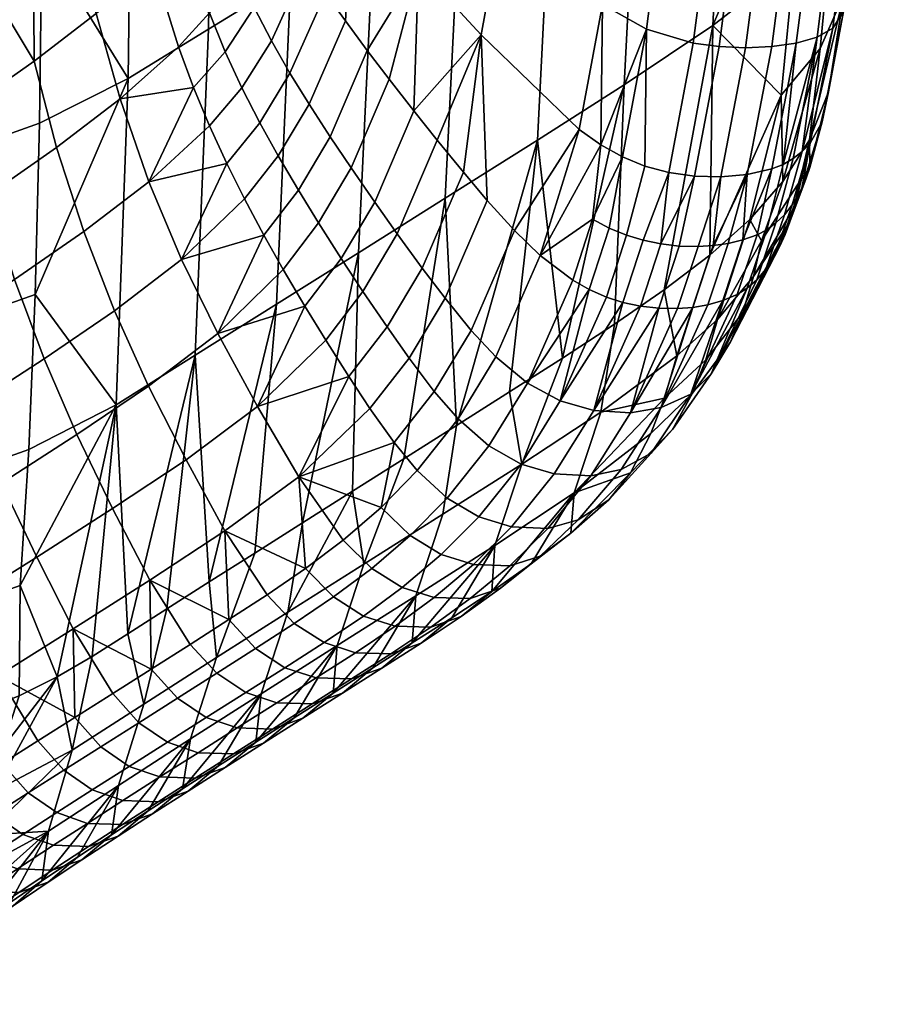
# Model space of a CAD drawing. Header units: millimetres. Extents: x -735 to 735, y -989 to 989.
# Tile 499 of 656: x 274 to 323, y -415 to -359. Entities that reach past the tile are written whole.
import ezdxf

# ---------------------------------------------------------------- set-up
doc = ezdxf.new("R2010")
doc.units = ezdxf.units.MM
doc.layers.add('sedak', color=7, linetype='Continuous')

msp = doc.modelspace()

# ---------------------------------------------------------------- meshes
at = {"layer": 'sedak'}
mesh = msp.add_polyface(dxfattribs=at)
corners = [(271.91, -344.536, 445.64), (271.848, -355.615, 446.847), (267.325, -356.776, 440.158), (267.38, -345.687, 438.783), (271.919, -321.125, 443.358), (271.927, -332.989, 444.479), (267.396, -334.12, 437.476), (267.389, -322.226, 436.235), (319.938, -342.935, 624.989), (318.58, -342.988, 625.985), (317.77, -352.176, 624.074), (319.146, -352.062, 623.171), (321.04, -342.894, 623.37), (320.287, -351.887, 621.743), (321.79, -342.925, 620.912), (321.106, -351.659, 619.593), (320.471, -333.205, 625.961), (319.149, -333.155, 627.096), (321.529, -333.308, 624.162), (322.23, -333.52, 621.512), (321.057, -312.248, 626.328), (319.799, -312.091, 627.685), (322.061, -312.496, 624.309), (322.721, -312.87, 621.511), (320.149, -359.456, 617.474), (320.748, -358.514, 614.616), (321.54, -351.275, 616.019), (320.771, -357.547, 612.088), (321.4, -350.932, 612.873), (322.107, -343.012, 616.851), (322.483, -333.906, 617.187), (322.215, -334.415, 613.469), (322.458, -324.586, 613.389), (275.438, -343.325, 453.141), (275.368, -354.392, 454.219), (275.45, -319.972, 451.061), (275.457, -331.801, 452.09), (280.511, -340.834, 468.615), (280.253, -362.308, 470.443), (280.542, -317.608, 466.803), (285.115, -338.113, 484.705), (284.808, -359.519, 486.273), (285.184, -315.037, 483.111), (289.82, -335.32, 500.393), (289.462, -356.65, 501.751), (289.937, -312.405, 499.004), (294.558, -332.505, 515.729), (294.152, -353.755, 516.912), (294.723, -309.758, 514.525), (299.545, -329.533, 531.605), (299.098, -350.695, 532.641), (304.838, -326.366, 548.311), (304.355, -347.429, 549.227), (309.271, -344.35, 564.758), (308.328, -362.671, 565.691), (303.428, -365.793, 550.229), (309.771, -323.386, 563.922), (314.282, -341.104, 580.977), (313.349, -359.315, 581.762), (314.762, -320.276, 580.236), (318.494, -347.144, 597.294), (318.86, -337.819, 597.096), (317.959, -355.716, 597.452), (319.307, -317.192, 596.56), (320.986, -335.919, 606.112), (320.645, -345.053, 606.189), (320.136, -353.358, 606.083), (319.423, -360.608, 605.731), (322.65, -314.15, 613.185)]
mesh.append_faces([[corners[k] for k in face] for face in [(0, 1, 2, 3), (4, 5, 6, 7), (5, 0, 3, 6), (8, 9, 10, 11), (12, 8, 11, 13), (14, 12, 13, 15), (16, 17, 9, 8), (18, 16, 8, 12), (19, 18, 12, 14), (20, 21, 17, 16), (22, 20, 16, 18), (23, 22, 18, 19), (15, 24, 25, 26), (25, 27, 28, 26), (26, 28, 29, 29), (26, 29, 14, 15), (19, 14, 29, 30), (31, 30, 29, 29), (32, 30, 31, 31), (28, 31, 29, 29), (30, 23, 19, 19), (33, 34, 1, 0), (35, 36, 5, 4), (36, 33, 0, 5), (37, 34, 33, 33), (38, 34, 37, 37), (36, 37, 33, 33), (37, 36, 39, 39), (40, 41, 38, 37), (42, 40, 37, 39), (43, 44, 41, 40), (45, 43, 40, 42), (46, 47, 44, 43), (48, 46, 43, 45), (49, 50, 47, 46), (51, 52, 50, 49), (53, 54, 55, 52), (56, 53, 52, 51), (57, 58, 54, 53), (59, 57, 53, 56), (60, 57, 61, 61), (58, 60, 62, 62), (57, 60, 58, 58), (63, 61, 57, 59), (64, 65, 60, 61), (65, 66, 62, 60), (63, 64, 61, 61), (28, 66, 65, 65), (31, 65, 64, 64), (66, 28, 27, 67), (28, 65, 31, 31), (31, 64, 32, 32), (68, 32, 64, 64)]])
mesh = msp.add_polyface(dxfattribs=at)
corners = [(276.191, -366.222, 559.85), (274.924, -361.325, 559.531), (271.115, -364.012, 547.562), (272.334, -368.919, 547.727), (279.792, -363.464, 571.138), (278.444, -358.621, 570.561), (283.102, -360.509, 581.424), (281.641, -355.834, 580.479), (283.96, -362.826, 581.95), (281.429, -368.161, 571.812), (284.857, -364.998, 582.491), (284.854, -358.587, 586.798), (262.637, -369.397, 521.747), (266.965, -366.743, 534.693), (264.301, -362.629, 529.436), (267.131, -360.838, 538.042), (269.859, -359.026, 546.515), (272.452, -357.217, 554.656), (274.885, -355.433, 562.295), (279.221, -351.977, 575.8), (277.144, -353.683, 569.361), (281.102, -350.327, 581.548), (284.192, -350.088, 589.51), (284.293, -347.114, 590.827), (284.861, -352.199, 590.168), (260.055, -351.312, 520.559), (259.572, -335.455, 519.982), (256.532, -337.104, 511.581), (257.057, -352.987, 512.24), (265.84, -347.775, 537.753), (265.419, -331.978, 537.322), (271.139, -344.167, 554.28), (270.739, -328.441, 553.916), (275.762, -340.685, 568.741), (275.362, -325.058, 568.343), (279.748, -337.497, 580.841), (279.449, -322.047, 580.498), (281.578, -336.099, 586.032), (281.387, -320.761, 585.806), (258.453, -366.046, 512.625), (261.397, -364.373, 520.898), (283.403, -334.869, 590.788)]
mesh.append_faces([[corners[k] for k in face] for face in [(0, 1, 2, 3), (4, 5, 1, 0), (6, 7, 5, 4), (8, 9, 10, 10), (4, 8, 6, 6), (9, 8, 4, 4), (11, 7, 6, 6), (12, 13, 14, 14), (13, 15, 14, 14), (15, 13, 2, 16), (1, 17, 16, 2), (17, 1, 18, 18), (19, 20, 5, 5), (21, 19, 7, 7), (21, 22, 23, 23), (21, 7, 22, 22), (18, 1, 5, 20), (22, 7, 24, 24), (7, 19, 5, 5), (25, 26, 27, 28), (29, 30, 26, 25), (31, 32, 30, 29), (33, 34, 32, 31), (35, 36, 34, 33), (37, 38, 36, 35), (14, 29, 25, 25), (16, 31, 29, 29), (25, 28, 39, 40), (19, 35, 33, 33), (21, 37, 35, 35), (31, 18, 20, 33), (25, 40, 14, 14), (29, 14, 15, 15), (31, 16, 17, 17), (31, 17, 18, 18), (33, 20, 19, 19), (35, 19, 21, 21), (16, 29, 15, 15), (21, 23, 37, 37), (37, 23, 41, 41)]])
mesh = msp.add_polyface(dxfattribs=at)
corners = [(317.77, -352.176, 624.074), (316.293, -352.206, 624.671), (315.205, -360.564, 621.799), (316.686, -360.499, 621.239), (315.291, -367.744, 617.325), (313.806, -367.878, 617.855), (310.655, -351.257, 624.446), (308.132, -350.035, 622.975), (307.102, -358.113, 620.255), (309.597, -359.509, 621.648), (313.326, -351.966, 625.038), (312.247, -360.31, 622.183), (314.789, -352.14, 624.984), (313.703, -360.503, 622.11), (293.961, -346.266, 607.544), (296.692, -355.993, 608.372), (300.228, -359.846, 611.73), (301.434, -353.33, 615.119), (305.777, -365.199, 616.531), (307.003, -366.06, 617.271), (308.234, -366.746, 617.812), (309.508, -367.265, 618.147), (310.858, -367.626, 618.268), (312.307, -367.834, 618.171), (285.628, -354.281, 590.881), (284.854, -358.587, 586.798), (286.457, -356.275, 591.61), (281.641, -355.834, 580.479), (288.359, -360.182, 593.206), (287.391, -358.296, 592.402), (285.752, -360.791, 587.454), (286.686, -362.84, 588.126), (283.96, -362.826, 581.95), (284.857, -364.998, 582.491), (283.102, -360.509, 581.424), (290.499, -363.764, 594.931), (289.414, -362.017, 594.064), (287.703, -364.816, 588.847), (288.748, -366.68, 589.577), (285.834, -367.12, 583.07), (290.336, -355.861, 599.072), (289.335, -354.255, 598.116), (288.371, -352.578, 597.159), (292.552, -359.049, 601.093), (291.427, -357.477, 600.079), (295.024, -362.35, 603.286), (293.789, -360.725, 602.196), (291.689, -365.606, 595.87), (292.875, -367.377, 596.796), (296.418, -364.136, 604.505), (294.209, -369.308, 597.828), (292.967, -351.754, 604.713), (297.75, -365.804, 605.664), (299.23, -367.619, 606.949)]
mesh.append_faces([[corners[k] for k in face] for face in [(0, 1, 2, 3), (4, 3, 2, 5), (6, 7, 8, 9), (10, 6, 9, 11), (12, 10, 11, 13), (1, 12, 13, 2), (14, 15, 16, 17), (18, 8, 17, 16), (9, 19, 20, 20), (9, 20, 21, 21), (19, 8, 18, 18), (9, 21, 22, 11), (23, 13, 11, 22), (8, 19, 9, 9), (13, 23, 5, 2), (24, 25, 26, 26), (24, 27, 25, 25), (28, 29, 30, 31), (31, 30, 32, 33), (30, 25, 34, 32), (29, 26, 25, 30), (35, 36, 37, 38), (37, 31, 33, 39), (36, 28, 31, 37), (40, 41, 29, 28), (41, 42, 26, 29), (43, 44, 36, 35), (44, 40, 28, 36), (45, 46, 47, 48), (46, 43, 35, 47), (49, 45, 48, 50), (51, 40, 44, 44), (51, 44, 43, 43), (40, 51, 41, 41), (15, 46, 45, 45), (16, 49, 52, 52), (16, 52, 53, 53), (49, 15, 45, 45), (51, 43, 46, 15), (16, 15, 49, 49)]])
mesh = msp.add_polyface(dxfattribs=at)
corners = [(271.721, -366.076, 448.104), (271.506, -375.767, 449.415), (267.02, -376.924, 443.114), (267.211, -367.238, 441.601), (271.185, -384.538, 450.787), (266.732, -385.684, 444.698), (271.848, -355.615, 446.847), (267.325, -356.776, 440.158), (310.615, -380.415, 585.864), (307.013, -381.201, 571.773), (311.314, -378.014, 585.386), (312.101, -380.186, 602.023), (310.424, -380.939, 602.777), (308.171, -384.446, 595.819), (309.871, -383.534, 595.088), (314.352, -377.23, 600.596), (313.266, -379.043, 601.357), (311.07, -382.197, 594.466), (312.207, -380.122, 593.786), (308.686, -384.646, 586.956), (309.851, -382.418, 586.326), (315.66, -373.528, 599.355), (315.05, -375.562, 600.003), (312.949, -378.233, 593.272), (313.613, -375.955, 592.721), (315.854, -371.165, 613.534), (315.06, -371.446, 613.96), (313.919, -374.883, 610.527), (314.73, -374.548, 610.126), (314.23, -371.646, 614.331), (313.079, -375.122, 610.881), (316.352, -373.104, 608.996), (315.301, -374.187, 609.79), (315.842, -373.706, 609.414), (317.147, -371.8, 608.185), (302.533, -384.149, 557.658), (304.846, -378.149, 560.842), (307.787, -376.222, 570.127), (310.594, -374.277, 579.031), (316.104, -371.502, 598.783), (313.188, -372.316, 587.334), (315.447, -370.291, 594.716), (301.842, -380.063, 551.38), (315.291, -367.744, 617.325), (275.227, -364.848, 455.331), (274.989, -374.542, 456.482), (274.635, -383.32, 457.68), (275.368, -354.392, 454.219), (279.566, -380.784, 472.333), (280.253, -362.308, 470.443), (284.808, -359.519, 486.273), (284.045, -377.985, 487.858), (289.462, -356.65, 501.751), (288.643, -375.099, 503.12), (294.152, -353.755, 516.912), (293.288, -372.18, 518.125), (299.098, -350.695, 532.641), (298.197, -369.091, 533.733), (304.355, -347.429, 549.227), (303.428, -365.793, 550.229), (290.126, -387.476, 514.219), (287.416, -389.192, 505.438), (292.951, -385.689, 523.268), (295.863, -383.847, 532.52), (298.836, -381.967, 541.912), (308.328, -362.671, 565.691), (313.349, -359.315, 581.762), (317.226, -363.256, 597.505)]
mesh.append_faces([[corners[k] for k in face] for face in [(0, 1, 2, 3), (1, 4, 5, 2), (6, 0, 3, 7), (8, 9, 10, 10), (11, 12, 13, 14), (15, 16, 17, 18), (18, 17, 19, 20), (16, 11, 14, 17), (21, 22, 23, 24), (24, 23, 8, 10), (23, 18, 20, 8), (22, 15, 18, 23), (25, 26, 27, 28), (26, 29, 30, 27), (27, 11, 28, 28), (12, 27, 30, 30), (11, 27, 12, 12), (15, 31, 16, 16), (32, 16, 33, 33), (11, 32, 28, 28), (16, 32, 11, 11), (22, 34, 15, 15), (35, 36, 37, 9), (9, 37, 38, 10), (24, 39, 21, 21), (10, 40, 41, 24), (36, 35, 42, 42), (38, 40, 10, 10), (43, 29, 26, 26), (44, 45, 1, 0), (45, 46, 4, 1), (47, 44, 0, 6), (45, 48, 46, 46), (49, 45, 44, 44), (48, 45, 49, 49), (47, 49, 44, 44), (50, 51, 48, 49), (52, 53, 51, 50), (54, 55, 53, 52), (56, 57, 55, 54), (58, 59, 57, 56), (55, 60, 61, 53), (62, 55, 57, 63), (57, 64, 63, 63), (59, 36, 42, 42), (65, 37, 36, 36), (66, 40, 38, 38), (67, 41, 40, 40), (37, 65, 66, 38), (59, 42, 64, 64), (65, 36, 59, 59), (57, 59, 64, 64), (66, 67, 40, 40)]])
mesh = msp.add_polyface(dxfattribs=at)
corners = [(319.146, -352.062, 623.171), (317.77, -352.176, 624.074), (316.686, -360.499, 621.239), (318.072, -360.312, 620.421), (320.287, -351.887, 621.743), (319.252, -359.978, 619.214), (321.106, -351.659, 619.593), (320.149, -359.456, 617.474), (316.696, -367.419, 616.587), (317.333, -367.171, 616.135), (317.904, -366.848, 615.616), (315.291, -367.744, 617.325), (318.412, -366.45, 615.029), (319.546, -364.765, 612.821), (320.748, -358.514, 614.616), (318.856, -365.976, 614.374), (320.771, -357.547, 612.088), (319.903, -363.074, 610.816), (317.845, -369.463, 611.826), (317.402, -370.023, 612.323), (316.352, -373.104, 608.996), (316.831, -372.381, 608.535), (316.923, -370.493, 612.771), (315.842, -373.706, 609.414), (314.352, -377.23, 600.596), (313.266, -379.043, 601.357), (316.406, -370.873, 613.174), (315.301, -374.187, 609.79), (315.854, -371.165, 613.534), (314.73, -374.548, 610.126), (318.84, -367.348, 610.143), (318.633, -367.96, 610.612), (317.707, -370.435, 607.414), (317.945, -369.641, 606.985), (318.396, -368.514, 611.045), (317.44, -371.153, 607.813), (315.66, -373.528, 599.355), (315.05, -375.562, 600.003), (317.147, -371.8, 608.185), (318.131, -369.013, 611.448), (318.274, -368.124, 606.182), (316.104, -371.502, 598.783), (313.613, -375.955, 592.721), (315.447, -370.291, 594.716), (317.321, -368.136, 601.066), (318.819, -365.792, 606.44), (315.06, -371.446, 613.96), (320.136, -353.358, 606.083), (319.423, -360.608, 605.731), (317.226, -363.256, 597.505), (317.959, -355.716, 597.452), (313.349, -359.315, 581.762)]
mesh.append_faces([[corners[k] for k in face] for face in [(0, 1, 2, 3), (4, 0, 3, 5), (6, 4, 5, 7), (3, 8, 9, 9), (5, 9, 10, 10), (8, 3, 2, 11), (9, 5, 3, 3), (12, 5, 10, 10), (13, 14, 7, 15), (16, 14, 17, 17), (17, 14, 13, 13), (7, 12, 15, 15), (5, 12, 7, 7), (18, 19, 20, 21), (19, 22, 23, 20), (20, 24, 21, 21), (25, 20, 23, 23), (22, 26, 27, 23), (26, 28, 29, 27), (30, 31, 32, 33), (31, 34, 35, 32), (32, 36, 33, 33), (37, 32, 35, 35), (36, 32, 37, 37), (38, 37, 35, 35), (24, 38, 21, 21), (34, 39, 38, 35), (39, 18, 21, 38), (40, 33, 36, 41), (30, 33, 40, 40), (42, 43, 41, 41), (44, 41, 43, 43), (45, 40, 41, 44), (30, 40, 45, 45), (8, 46, 28, 28), (11, 46, 8, 8), (26, 9, 8, 28), (9, 26, 22, 10), (19, 12, 10, 22), (18, 15, 12, 19), (15, 39, 34, 34), (13, 34, 31, 31), (39, 15, 18, 18), (15, 34, 13, 13), (17, 13, 30, 30), (13, 31, 30, 30), (45, 17, 30, 30), (47, 48, 49, 50), (51, 50, 49, 49), (49, 44, 43, 43), (45, 44, 48, 48), (16, 17, 45, 45), (48, 16, 45, 45), (44, 49, 48, 48)]])
mesh = msp.add_polyface(dxfattribs=at)
corners = [(281.408, -379.727, 561.077), (279.479, -375.462, 560.633), (275.491, -378.19, 548.092), (277.341, -382.474, 548.283), (281.429, -368.161, 571.812), (279.792, -363.464, 571.138), (276.191, -366.222, 559.85), (277.734, -370.983, 560.223), (283.278, -372.56, 572.555), (285.324, -376.76, 573.37), (287.573, -380.885, 574.261), (283.527, -383.902, 561.556), (285.834, -367.12, 583.07), (286.835, -369.117, 583.656), (284.857, -364.998, 582.491), (287.934, -371.177, 584.297), (289.027, -373.12, 584.932), (290.26, -375.206, 585.645), (291.437, -377.12, 586.325), (292.746, -379.187, 587.078), (289.913, -384.863, 575.169), (293.941, -381.002, 587.751), (295.317, -382.93, 588.461), (288.748, -366.68, 589.577), (287.703, -364.816, 588.847), (292.875, -367.377, 596.796), (291.689, -365.606, 595.87), (289.895, -368.629, 590.37), (291.036, -370.488, 591.152), (290.499, -363.764, 594.931), (295.483, -371.101, 598.808), (294.209, -369.308, 597.828), (292.32, -372.502, 592.028), (293.546, -374.365, 592.86), (298.191, -374.757, 600.866), (296.898, -373.045, 599.894), (294.909, -376.38, 593.781), (296.153, -378.152, 594.605), (301.065, -378.071, 602.739), (299.672, -376.578, 601.904), (297.582, -380.034, 595.482), (298.931, -381.577, 596.177), (296.62, -384.507, 589.013), (297.75, -365.804, 605.664), (296.418, -364.136, 604.505), (300.582, -369.22, 608.1), (299.23, -367.619, 606.949), (302.127, -370.926, 609.336), (300.228, -359.846, 611.73)]
mesh.append_faces([[corners[k] for k in face] for face in [(0, 1, 2, 3), (4, 5, 6, 7), (8, 4, 7, 1), (9, 8, 1, 0), (10, 9, 0, 11), (12, 8, 13, 13), (4, 12, 14, 14), (8, 12, 4, 4), (15, 9, 16, 16), (8, 15, 13, 13), (9, 15, 8, 8), (17, 10, 18, 18), (9, 17, 16, 16), (10, 17, 9, 9), (19, 20, 21, 21), (10, 19, 18, 18), (20, 19, 10, 10), (20, 22, 21, 21), (23, 24, 12, 13), (25, 26, 27, 28), (28, 27, 15, 16), (27, 23, 13, 15), (26, 29, 23, 27), (30, 31, 32, 33), (33, 32, 17, 18), (32, 28, 16, 17), (31, 25, 28, 32), (34, 35, 36, 37), (37, 36, 19, 21), (36, 33, 18, 19), (35, 30, 33, 36), (38, 39, 40, 41), (41, 40, 22, 42), (40, 37, 21, 22), (39, 34, 37, 40), (43, 44, 31, 30), (45, 46, 35, 34), (46, 43, 30, 35), (47, 45, 34, 39), (45, 48, 46, 46)]])
mesh = msp.add_polyface(dxfattribs=at)
corners = [(312.222, -375.271, 611.186), (310.424, -380.939, 602.777), (313.079, -375.122, 610.881), (308.698, -381.239, 603.358), (314.23, -371.646, 614.331), (313.38, -371.771, 614.644), (315.291, -367.744, 617.325), (313.806, -367.878, 617.855), (304.716, -380.573, 603.853), (302.852, -379.564, 603.499), (300.669, -383.116, 596.788), (302.497, -384.155, 597.027), (301.065, -378.071, 602.739), (298.931, -381.577, 596.177), (306.611, -381.111, 603.79), (304.368, -384.707, 596.888), (303.575, -372.329, 610.34), (302.127, -370.926, 609.336), (299.672, -376.578, 601.904), (308.473, -371.185, 615.171), (307.492, -370.777, 614.954), (306.359, -374.266, 611.587), (307.33, -374.688, 611.776), (306.543, -370.267, 614.616), (305.421, -373.734, 611.282), (312.52, -371.823, 614.897), (311.453, -371.797, 615.122), (310.293, -375.321, 611.67), (311.359, -375.34, 611.438), (310.412, -371.677, 615.245), (309.256, -375.199, 611.808), (308.267, -374.986, 611.844), (309.416, -371.471, 615.262), (300.228, -359.846, 611.73), (300.582, -369.22, 608.1), (305.777, -365.199, 616.531), (307.003, -366.06, 617.271), (308.234, -366.746, 617.812), (309.508, -367.265, 618.147), (310.858, -367.626, 618.268), (312.307, -367.834, 618.171)]
mesh.append_faces([[corners[k] for k in face] for face in [(0, 1, 2, 2), (1, 0, 3, 3), (4, 5, 0, 2), (4, 6, 5, 5), (7, 5, 6, 6), (8, 9, 10, 11), (9, 12, 13, 10), (14, 8, 11, 15), (16, 17, 18, 12), (19, 20, 21, 22), (20, 23, 24, 21), (21, 8, 22, 22), (9, 21, 24, 24), (8, 21, 9, 9), (24, 16, 12, 9), (25, 26, 27, 28), (26, 29, 30, 27), (27, 3, 28, 28), (14, 27, 30, 30), (3, 27, 14, 14), (31, 14, 30, 30), (8, 31, 22, 22), (14, 31, 8, 8), (29, 32, 31, 30), (32, 19, 22, 31), (3, 0, 28, 28), (5, 25, 28, 0), (33, 34, 17, 35), (36, 16, 23, 23), (23, 16, 24, 24), (37, 23, 20, 20), (19, 38, 37, 20), (35, 17, 16, 16), (36, 23, 37, 37), (38, 19, 32, 39), (29, 39, 32, 32), (35, 16, 36, 36), (40, 29, 26, 26), (7, 25, 5, 5), (40, 26, 25, 7), (40, 39, 29, 29)]])
mesh = msp.add_polyface(dxfattribs=at)
corners = [(251.317, -386.461, 485.529), (247.122, -390.749, 476.707), (253.425, -390.953, 485.331), (255.732, -395.242, 485.059), (249.655, -395.171, 476.207), (250.964, -397.254, 475.928), (254.693, -379.314, 496.964), (253.311, -374.421, 496.917), (247.866, -376.803, 485.689), (249.435, -381.696, 485.65), (256.356, -384.078, 496.955), (258.221, -388.567, 496.891), (260.265, -392.851, 496.771), (262.492, -397.06, 496.587), (258.242, -399.46, 484.704), (259.514, -376.792, 509.446), (258.239, -371.893, 509.384), (261.052, -381.562, 509.467), (262.779, -386.056, 509.446), (264.677, -390.342, 509.383), (266.748, -394.551, 509.269), (263.857, -374.304, 521.811), (262.637, -369.397, 521.747), (265.334, -379.079, 521.848), (266.996, -383.578, 521.854), (268.826, -387.868, 521.829), (270.826, -392.076, 521.767), (272.896, -396.143, 521.652), (268.885, -398.624, 509.087), (268.167, -371.652, 534.781), (266.965, -366.743, 534.693), (269.626, -376.431, 534.858), (271.271, -380.932, 534.92), (273.087, -385.222, 534.966), (275.075, -389.427, 534.993), (277.138, -393.484, 534.983), (277.23, -398.503, 528.025), (272.334, -368.919, 547.727), (271.115, -364.012, 547.562), (273.816, -373.694, 547.906), (275.491, -378.19, 548.092), (277.341, -382.474, 548.283), (279.37, -386.668, 548.477), (277.734, -370.983, 560.223), (276.191, -366.222, 559.85), (279.479, -375.462, 560.633), (252.566, -369.078, 497.674), (249.688, -370.387, 491.392), (258.453, -366.046, 512.625), (255.5, -367.623, 504.818), (261.397, -364.373, 520.898), (264.301, -362.629, 529.436)]
mesh.append_faces([[corners[k] for k in face] for face in [(0, 1, 2, 2), (3, 4, 5, 5), (2, 4, 3, 3), (6, 7, 8, 9), (10, 6, 9, 0), (11, 10, 0, 2), (12, 11, 2, 3), (13, 12, 3, 14), (15, 16, 7, 6), (17, 15, 6, 10), (18, 17, 10, 11), (19, 18, 11, 12), (20, 19, 12, 13), (21, 22, 16, 15), (23, 21, 15, 17), (24, 23, 17, 18), (25, 24, 18, 19), (26, 25, 19, 20), (27, 26, 20, 28), (29, 30, 22, 21), (31, 29, 21, 23), (32, 31, 23, 24), (33, 32, 24, 25), (34, 33, 25, 26), (35, 34, 26, 27), (27, 36, 35, 35), (37, 38, 30, 29), (39, 37, 29, 31), (40, 39, 31, 32), (41, 40, 32, 33), (42, 41, 33, 34), (43, 44, 37, 39), (45, 43, 39, 40), (46, 47, 7, 7), (48, 49, 16, 16), (48, 16, 22, 50), (49, 46, 7, 7), (51, 50, 22, 22), (8, 7, 47, 47), (16, 49, 7, 7)]])
mesh = msp.add_polyface(dxfattribs=at)
corners = [(285.262, -395.103, 502.605), (283.78, -399.712, 503.515), (279.702, -402.343, 489.833), (281.134, -397.743, 488.795), (285.368, -401.237, 517.757), (283.65, -402.662, 518.521), (281.623, -403.961, 511.951), (283.335, -402.539, 511.167), (287.791, -397.151, 516.565), (281.389, -403.791, 504.787), (289.297, -392.538, 515.718), (289.645, -398.519, 531.432), (287.919, -399.945, 532.179), (285.753, -401.321, 525.276), (287.477, -399.895, 524.523), (292.08, -394.429, 530.27), (293.597, -389.813, 529.453), (294.106, -395.691, 545.548), (292.38, -397.12, 546.292), (290.133, -398.542, 539.196), (291.859, -397.115, 538.451), (296.544, -391.602, 544.39), (298.064, -386.984, 543.581), (298.575, -392.854, 559.623), (296.847, -394.281, 560.361), (294.611, -395.706, 553.324), (296.339, -394.277, 552.581), (301.013, -388.766, 558.465), (302.533, -384.149, 557.658), (303.071, -389.802, 573.767), (301.34, -391.178, 574.486), (299.11, -392.782, 567.482), (300.841, -391.367, 566.752), (305.502, -385.777, 572.605), (307.013, -381.201, 571.773), (307.46, -386.162, 587.543), (305.738, -387.306, 588.251), (303.58, -389.357, 581.506), (305.31, -388.065, 580.797), (308.686, -384.646, 586.956), (309.851, -382.418, 586.326), (310.615, -380.415, 585.864), (309.871, -383.534, 595.088), (308.171, -384.446, 595.819), (311.07, -382.197, 594.466), (282.445, -392.349, 488.931), (284.846, -390.822, 496.988), (287.416, -389.192, 505.438), (290.126, -387.476, 514.219), (280.242, -393.756, 481.333), (292.951, -385.689, 523.268), (295.863, -383.847, 532.52), (298.836, -381.967, 541.912), (301.842, -380.063, 551.38), (284.045, -377.985, 487.858), (288.643, -375.099, 503.12), (293.288, -372.18, 518.125)]
mesh.append_faces([[corners[k] for k in face] for face in [(0, 1, 2, 3), (4, 5, 6, 7), (7, 8, 4, 4), (1, 7, 9, 9), (8, 7, 1, 1), (10, 8, 1, 0), (11, 12, 13, 14), (14, 13, 5, 4), (14, 15, 11, 11), (8, 14, 4, 4), (15, 14, 8, 8), (16, 15, 8, 10), (17, 18, 19, 20), (20, 19, 12, 11), (20, 21, 17, 17), (15, 20, 11, 11), (21, 20, 15, 15), (22, 21, 15, 16), (23, 24, 25, 26), (26, 25, 18, 17), (26, 27, 23, 23), (21, 26, 17, 17), (27, 26, 21, 21), (28, 27, 21, 22), (29, 30, 31, 32), (32, 31, 24, 23), (32, 33, 29, 29), (27, 32, 23, 23), (33, 32, 27, 27), (34, 33, 27, 28), (35, 36, 37, 38), (38, 37, 30, 29), (38, 39, 35, 35), (39, 33, 40, 40), (33, 38, 29, 29), (38, 33, 39, 39), (33, 41, 40, 40), (34, 41, 33, 33), (42, 43, 36, 35), (44, 42, 35, 39), (3, 45, 46, 0), (0, 47, 48, 10), (3, 49, 45, 45), (10, 48, 50, 50), (47, 0, 46, 46), (16, 10, 50, 50), (16, 51, 52, 22), (22, 52, 53, 28), (50, 51, 16, 16), (45, 49, 54, 54), (46, 45, 54, 54), (54, 55, 46, 46), (55, 47, 46, 46), (56, 50, 48, 48)]])
mesh = msp.add_polyface(dxfattribs=at)
corners = [(266.575, -412.359, 460.07), (265.248, -413.708, 461.835), (261.453, -414.74, 457.276), (262.667, -413.408, 455.288), (268.377, -408.384, 457.349), (267.507, -410.702, 458.718), (263.514, -411.763, 453.762), (264.301, -409.458, 452.214), (269.463, -403.846, 455.437), (268.942, -406.315, 456.389), (264.809, -407.397, 451.126), (265.277, -404.938, 450.044), (269.863, -401.429, 454.646), (265.637, -402.529, 449.142), (265.801, -399.817, 448.173), (268.496, -399.18, 451.303), (271.185, -384.538, 450.787), (270.735, -392.237, 452.223), (266.331, -393.37, 446.353), (266.732, -385.684, 444.698), (269.543, -411.232, 465.724), (268.115, -412.598, 467.261), (271.5, -407.233, 463.357), (270.553, -409.563, 464.548), (272.687, -402.677, 461.692), (272.116, -405.155, 462.521), (273.125, -400.254, 461.003), (273.565, -408.971, 477.732), (271.994, -410.362, 478.902), (270.146, -411.537, 472.728), (271.651, -410.158, 471.384), (275.746, -404.932, 475.917), (277.081, -400.35, 474.63), (277.382, -406.409, 491.285), (275.723, -407.818, 492.214), (273.749, -409.157, 485.244), (275.37, -407.756, 484.21), (279.702, -402.343, 489.833), (281.134, -397.743, 488.795), (281.389, -403.791, 504.787), (279.688, -405.21, 505.6), (277.627, -406.556, 498.718), (279.311, -405.141, 497.856), (283.78, -399.712, 503.515), (283.335, -402.539, 511.167), (281.623, -403.961, 511.951), (276.234, -396.198, 467.692), (278.224, -395.035, 474.248), (280.242, -393.756, 481.333), (271.564, -398.251, 456.211), (274.08, -397.264, 461.677), (274.635, -383.32, 457.68), (274.141, -391.03, 458.929), (279.566, -380.784, 472.333), (284.045, -377.985, 487.858)]
mesh.append_faces([[corners[k] for k in face] for face in [(0, 1, 2, 3), (4, 5, 6, 7), (5, 0, 3, 6), (8, 9, 10, 11), (9, 4, 7, 10), (12, 8, 11, 13), (13, 14, 15, 12), (16, 17, 18, 19), (18, 15, 14, 14), (18, 17, 15, 15), (20, 21, 1, 0), (22, 23, 5, 4), (23, 20, 0, 5), (24, 25, 9, 8), (25, 22, 4, 9), (26, 24, 8, 12), (27, 28, 29, 30), (30, 29, 21, 20), (23, 30, 20, 20), (30, 31, 27, 27), (31, 23, 22, 22), (23, 31, 30, 30), (25, 31, 22, 22), (32, 25, 24, 24), (31, 25, 32, 32), (33, 34, 35, 36), (36, 35, 28, 27), (36, 37, 33, 33), (31, 36, 27, 27), (37, 36, 31, 31), (38, 37, 31, 32), (39, 40, 41, 42), (42, 41, 34, 33), (42, 43, 39, 39), (37, 42, 33, 33), (43, 42, 37, 37), (44, 45, 40, 39), (46, 24, 26, 26), (32, 24, 46, 46), (32, 47, 48, 38), (12, 49, 50, 26), (12, 15, 49, 49), (26, 50, 46, 46), (32, 46, 47, 47), (51, 52, 17, 16), (49, 15, 17, 17), (52, 50, 49, 17), (46, 50, 52, 52), (48, 47, 53, 53), (47, 46, 53, 53), (51, 53, 52, 52), (53, 46, 52, 52), (54, 48, 53, 53)]])
mesh = msp.add_polyface(dxfattribs=at)
corners = [(279.688, -405.21, 505.6), (278.001, -405.807, 506.352), (275.953, -407.148, 499.515), (277.627, -406.556, 498.718), (281.623, -403.961, 511.951), (279.927, -404.561, 512.675), (283.65, -402.662, 518.521), (281.947, -403.265, 519.226), (285.753, -401.321, 525.276), (284.047, -401.925, 525.969), (287.919, -399.945, 532.179), (286.211, -400.551, 532.866), (290.133, -398.542, 539.196), (288.423, -399.149, 539.879), (279.957, -403.199, 519.989), (277.941, -404.492, 513.46), (276.022, -405.733, 507.169), (278.223, -402.6, 520.587), (276.209, -403.887, 514.082), (277.138, -393.484, 534.983), (277.23, -398.503, 528.025), (279.378, -397.147, 534.825), (282.474, -399.9, 534.159), (280.849, -398.791, 534.574), (278.696, -400.153, 527.737), (280.316, -401.268, 527.294), (276.604, -401.479, 521.057), (275.137, -399.822, 521.376), (284.214, -400.492, 533.6), (282.053, -401.863, 526.715), (281.48, -390.712, 548.652), (279.37, -386.668, 548.477), (275.075, -389.427, 534.993), (281.563, -395.762, 541.729), (283.771, -394.355, 548.688), (286.913, -397.087, 548.195), (285.268, -395.988, 548.536), (283.045, -397.4, 541.522), (284.678, -398.504, 541.141), (290.669, -397.727, 546.971), (288.666, -397.672, 547.681), (286.424, -399.092, 540.602), (283.527, -383.902, 561.556), (281.408, -379.727, 561.077), (277.341, -382.474, 548.283), (285.73, -387.924, 562.034), (285.949, -392.956, 555.549), (288.116, -391.545, 562.37), (289.128, -395.679, 555.175), (287.467, -394.583, 555.464), (289.66, -393.167, 562.369), (289.913, -384.863, 575.169), (287.573, -380.885, 574.261), (290.297, -390.054, 569.226)]
mesh.append_faces([[corners[k] for k in face] for face in [(0, 1, 2, 3), (4, 5, 1, 0), (6, 7, 5, 4), (8, 9, 7, 6), (10, 11, 9, 8), (12, 13, 11, 10), (7, 14, 15, 5), (5, 15, 16, 1), (14, 17, 18, 15), (19, 20, 21, 21), (22, 23, 24, 25), (25, 24, 26, 17), (24, 20, 27, 26), (23, 21, 20, 24), (11, 28, 29, 9), (9, 29, 14, 7), (29, 25, 17, 14), (28, 22, 25, 29), (30, 31, 32, 19), (33, 19, 21, 21), (30, 33, 34, 34), (19, 33, 30, 30), (35, 36, 37, 38), (38, 37, 23, 22), (37, 33, 21, 23), (36, 34, 33, 37), (39, 40, 41, 13), (13, 41, 28, 11), (41, 38, 22, 28), (40, 35, 38, 41), (42, 43, 44, 31), (45, 42, 31, 30), (46, 30, 34, 34), (45, 46, 47, 47), (30, 46, 45, 45), (48, 49, 36, 35), (49, 46, 34, 36), (50, 47, 46, 49), (51, 52, 42, 45), (53, 45, 47, 47)]])
mesh = msp.add_polyface(dxfattribs=at)
corners = [(292.38, -397.12, 546.292), (290.669, -397.727, 546.971), (288.423, -399.149, 539.879), (290.133, -398.542, 539.196), (294.611, -395.706, 553.324), (292.898, -396.314, 553.997), (296.847, -394.281, 560.361), (295.131, -394.89, 561.025), (299.11, -392.782, 567.482), (297.391, -393.385, 568.132), (301.34, -391.178, 574.486), (299.615, -391.764, 575.118), (303.58, -389.357, 581.506), (301.851, -389.904, 582.12), (305.738, -387.306, 588.251), (304.007, -387.785, 588.849), (308.171, -384.446, 595.819), (306.441, -384.819, 596.409), (310.424, -380.939, 602.777), (308.698, -381.239, 603.358), (291.341, -394.258, 562.141), (289.66, -393.167, 562.369), (287.467, -394.583, 555.464), (289.128, -395.679, 555.175), (293.115, -394.837, 561.696), (290.891, -396.26, 554.691), (288.666, -397.672, 547.681), (286.913, -397.087, 548.195), (289.913, -384.863, 575.169), (290.297, -390.054, 569.226), (292.432, -388.448, 575.928), (285.73, -387.924, 562.034), (295.772, -391.134, 576.067), (294.042, -390.053, 576.136), (291.872, -391.669, 569.323), (293.576, -392.756, 569.171), (288.116, -391.545, 562.37), (297.58, -391.707, 575.725), (295.365, -393.332, 568.774), (295.317, -382.93, 588.461), (294.567, -386.605, 582.614), (296.62, -384.507, 589.013), (300.1, -387.139, 589.593), (298.31, -386.079, 589.471), (296.217, -388.197, 582.944), (297.977, -389.269, 582.969), (301.946, -387.702, 589.375), (299.803, -389.838, 582.687), (302.497, -384.155, 597.027), (300.669, -383.116, 596.788), (298.931, -381.577, 596.177), (306.611, -381.111, 603.79), (304.368, -384.707, 596.888)]
mesh.append_faces([[corners[k] for k in face] for face in [(0, 1, 2, 3), (4, 5, 1, 0), (6, 7, 5, 4), (8, 9, 7, 6), (10, 11, 9, 8), (12, 13, 11, 10), (14, 15, 13, 12), (16, 17, 15, 14), (18, 19, 17, 16), (20, 21, 22, 23), (7, 24, 25, 5), (5, 25, 26, 1), (25, 23, 27, 26), (24, 20, 23, 25), (28, 29, 30, 30), (31, 29, 28, 28), (32, 33, 34, 35), (35, 34, 21, 20), (34, 29, 36, 21), (33, 30, 29, 34), (11, 37, 38, 9), (9, 38, 24, 7), (38, 35, 20, 24), (37, 32, 35, 38), (39, 40, 41, 41), (40, 28, 30, 30), (39, 28, 40, 40), (42, 43, 44, 45), (45, 44, 33, 32), (44, 40, 30, 33), (43, 41, 40, 44), (15, 46, 47, 13), (13, 47, 37, 11), (47, 45, 32, 37), (46, 42, 45, 47), (48, 49, 43, 42), (49, 50, 41, 43), (19, 51, 52, 17), (17, 52, 46, 15), (52, 48, 42, 46)]])
mesh = msp.add_polyface(dxfattribs=at)
corners = [(268.115, -412.598, 467.261), (266.657, -413.14, 468.697), (263.88, -414.234, 463.486), (265.248, -413.708, 461.835), (270.146, -411.537, 472.728), (268.621, -412.092, 473.982), (271.994, -410.362, 478.902), (270.413, -410.931, 479.99), (273.749, -409.157, 485.244), (272.127, -409.735, 486.203), (275.723, -407.818, 492.214), (274.069, -408.405, 493.074), (277.627, -406.556, 498.718), (275.953, -407.148, 499.515), (266.811, -410.174, 482.155), (265.122, -409.002, 482.965), (263.372, -410.123, 477.43), (265.082, -411.308, 476.486), (268.522, -410.82, 481.185), (266.777, -411.967, 475.362), (264.875, -413, 470.28), (264.781, -401.142, 496.321), (265.234, -406.147, 489.333), (267.208, -404.857, 495.851), (270.393, -407.692, 494.77), (268.744, -406.542, 495.394), (266.814, -407.841, 488.808), (268.481, -409.002, 488.103), (263.49, -407.297, 483.577), (272.119, -408.317, 494.013), (270.201, -409.638, 487.253), (268.885, -398.624, 509.087), (266.748, -394.551, 509.269), (262.492, -397.06, 496.587), (269.115, -403.632, 502.063), (271.18, -402.32, 508.725), (274.292, -405.123, 507.821), (272.666, -403.989, 508.349), (270.622, -405.309, 501.651), (272.258, -406.451, 501.08), (278.001, -405.807, 506.352), (276.022, -405.733, 507.169), (273.986, -407.068, 500.383), (273.114, -401.097, 514.926), (272.896, -396.143, 521.652), (275.137, -399.822, 521.376), (278.223, -402.6, 520.587), (276.604, -401.479, 521.057), (274.588, -402.76, 514.58), (276.209, -403.887, 514.082), (277.941, -404.492, 513.46), (277.23, -398.503, 528.025)]
mesh.append_faces([[corners[k] for k in face] for face in [(0, 1, 2, 3), (4, 5, 1, 0), (6, 7, 5, 4), (8, 9, 7, 6), (10, 11, 9, 8), (12, 13, 11, 10), (14, 15, 16, 17), (7, 18, 19, 5), (5, 19, 20, 1), (18, 14, 17, 19), (21, 22, 23, 23), (24, 25, 26, 27), (27, 26, 15, 14), (26, 22, 28, 15), (25, 23, 22, 26), (11, 29, 30, 9), (9, 30, 18, 7), (30, 27, 14, 18), (29, 24, 27, 30), (31, 32, 33, 21), (34, 21, 23, 23), (31, 34, 35, 35), (21, 34, 31, 31), (36, 37, 38, 39), (39, 38, 25, 24), (38, 34, 23, 25), (37, 35, 34, 38), (40, 41, 42, 13), (13, 42, 29, 11), (42, 39, 24, 29), (41, 36, 39, 42), (43, 31, 35, 35), (44, 43, 45, 45), (31, 43, 44, 44), (46, 47, 48, 49), (49, 48, 37, 36), (48, 43, 35, 37), (47, 45, 43, 48), (50, 49, 36, 41), (51, 44, 45, 45)]])

doc.saveas('drawing.dxf')
